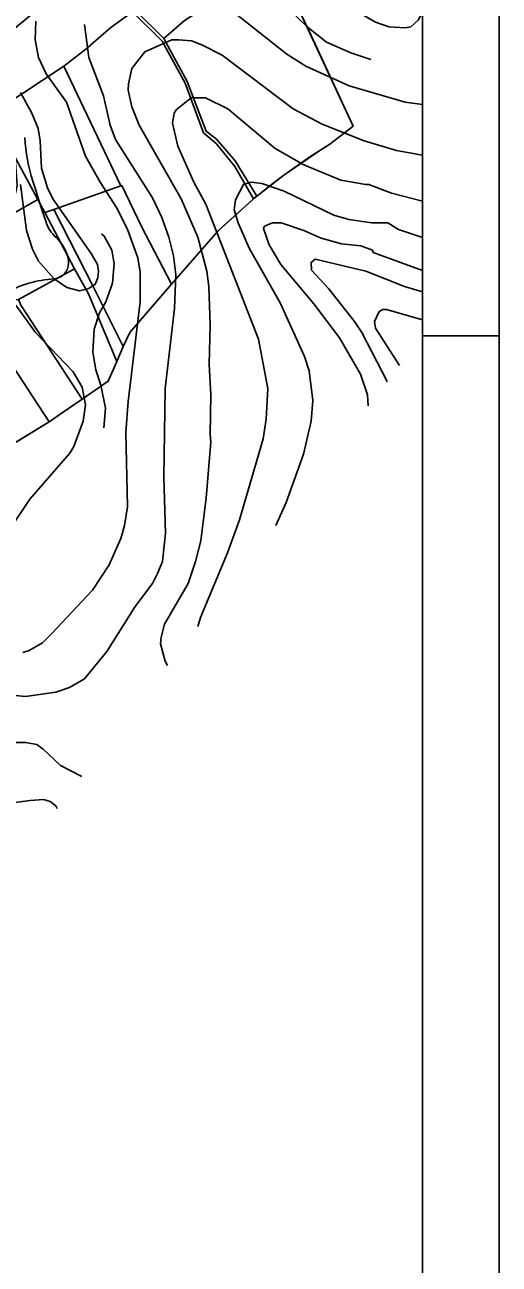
# Model space of a CAD drawing. Extents: x -510989 to -501240, y -1184665 to -1176098.
# Drawn here: x -508452 to -508019, y -1181145 to -1180014 of the extents above; entities that cross this region are included whole.
import ezdxf

# ---------------------------------------------------------------- set-up
doc = ezdxf.new("R2010")
doc.units = 0
for name, color, linetype in [('lesni_pozemek', 7, 'Continuous'), ('NAVRH_rozvodnice', 7, 'Continuous'), ('orna_puda', 7, 'Continuous'), ('ostatni_plocha_x_ostatni_komunikace', 7, 'Continuous'), ('popis', 7, 'Continuous'), ('rozpiska', 7, 'Continuous'), ('STAV_povodi', 7, 'Continuous'), ('trvaly_travni_porost', 7, 'Continuous'), ('vodni_plocha_x_vodni_tok_v_koryt_prir_n_upr', 7, 'Continuous'), ('vrstevnice_01', 7, 'Continuous'), ('vrstevnice_02', 7, 'Continuous'), ('vrstevnice_03', 7, 'Continuous')]:
    doc.layers.add(name, color=color, linetype=linetype)

msp = doc.modelspace()

# ---------------------------------------------------------------- linework, layer by layer
at = {"layer": 'lesni_pozemek'}
for points in [[(-508338.56, -1179924.99), (-508293.14, -1180001.85), (-508306.41, -1180010.22), (-508325.34, -1180026.8), (-508351.58, -1180000.65), (-508360.15, -1179982.23), (-508367.63, -1179961.39), (-508373.72, -1179938.52), (-508347.37, -1179913.24)], [(-508370.14, -1179960.34), (-508364.19, -1179978.89), (-508353.93, -1180002.31), (-508373.58, -1180016.68), (-508396.42, -1180036.4), (-508416.63, -1180051.92), (-508475.36, -1180090.66), (-508483.59, -1180035.75), (-508438.7, -1179998.77), (-508401.29, -1179966.61), (-508373.72, -1179938.52)], [(-508264.07, -1179985.88), (-508222.42, -1179957.19), (-508204.32, -1179995.16), (-508177.34, -1180053.09), (-508152.46, -1180106.83), (-508173.6, -1180123.17), (-508192.01, -1180134.69), (-508215.78, -1180151.38), (-508240.41, -1180170.53), (-508260.19, -1180138.45), (-508277.13, -1180118.72), (-508286.73, -1180111.41), (-508303.87, -1180065.86), (-508325.34, -1180026.8), (-508306.41, -1180010.22), (-508293.14, -1180001.85)], [(-508373.58, -1180016.68), (-508353.93, -1180002.31), (-508326.79, -1180029.11), (-508305.92, -1180067.56), (-508288.99, -1180112.76), (-508277.13, -1180123.03), (-508260.33, -1180143.53), (-508243.46, -1180173.21), (-508244.31, -1180174.05), (-508247.96, -1180177.42), (-508267.07, -1180194.3), (-508275.5, -1180202.18), (-508318.18, -1180251.02), (-508345.55, -1180198.17), (-508363.6, -1180160.9), (-508364.6, -1180161.25), (-508416.63, -1180051.92), (-508396.42, -1180036.4)], [(-508416.63, -1180051.92), (-508364.6, -1180161.25), (-508425.62, -1180182.71), (-508433.99, -1180185.66), (-508440.35, -1180173.66), (-508460.92, -1180135.24), (-508475.36, -1180090.66)], [(-508459.23, -1180160.93), (-508460.92, -1180135.24), (-508440.35, -1180173.66), (-508465.02, -1180187.56)], [(-508433.99, -1180185.66), (-508406.84, -1180236.87), (-508457.96, -1180264.75), (-508495.49, -1180266.72), (-508543.52, -1180282.46), (-508550.37, -1180264.69), (-508554.18, -1180250.02), (-508486.48, -1180216.7), (-508465.02, -1180187.56), (-508440.35, -1180173.66)], [(-508406.84, -1180236.87), (-508394.02, -1180259.72), (-508368.18, -1180321.59), (-508376.02, -1180339.49), (-508399.83, -1180355.8), (-508455.89, -1180269.97), (-508457.96, -1180264.75)], [(-508495.49, -1180266.72), (-508457.96, -1180264.75), (-508455.89, -1180269.97), (-508399.83, -1180355.8), (-508408.2, -1180361.53), (-508429.98, -1180376.44), (-508487.3, -1180289.07)]]:
    msp.add_lwpolyline(points, close=True, dxfattribs=at)
at = {"layer": 'NAVRH_rozvodnice'}
for centre, radius, start, end in [((-508285.44, -1180106.8), 167.06, 183.5488, 197.51026), ((-502928.97, -1178416.86), 5783.8, 197.510263, 197.889966), ((-508400.48, -1180183.05), 34.29, 197.88997, 227.47211), ((-508448.7, -1180235.62), 37.05, 18.38329, 47.47211), ((-508438.16, -1180232.12), 25.94, 1.06384, 18.38329), ((-508426.35, -1180231.9), 14.13, 273.84478, 1.06384), ((-508418.09, -1180354.82), 109.07, 93.84478, 118.53142)]:
    msp.add_arc(centre, radius, start, end, dxfattribs=at)
at = {"layer": 'orna_puda'}
msp.add_lwpolyline([(-508364.6, -1180161.25), (-508363.6, -1180160.9), (-508345.55, -1180198.17), (-508318.18, -1180251.02), (-508356.38, -1180295.15), (-508362.28, -1180307.8), (-508389.96, -1180252.34), (-508425.62, -1180182.71)], close=True, dxfattribs=at)
at = {"layer": 'ostatni_plocha_x_ostatni_komunikace'}
msp.add_lwpolyline([(-508433.99, -1180185.66), (-508425.62, -1180182.71), (-508389.96, -1180252.34), (-508362.28, -1180307.8), (-508368.18, -1180321.59), (-508394.02, -1180259.72), (-508406.84, -1180236.87)], close=True, dxfattribs=at)
at = {"layer": 'popis'}
msp.add_lwpolyline([(-508222.42, -1179957.19), (-508190.83, -1180024.12), (-508152.46, -1180106.83), (-508173.6, -1180123.17), (-508182.8, -1180128.93), (-508215.78, -1180151.38), (-508228.1, -1180160.96), (-508240.41, -1180170.53), (-508243.46, -1180173.21), (-508257.52, -1180185.86), (-508275.5, -1180202.18), (-508296.84, -1180226.6), (-508318.18, -1180251.02), (-508337.28, -1180273.08), (-508356.38, -1180295.15), (-508362.28, -1180307.8), (-508368.18, -1180321.59), (-508376.02, -1180339.49), (-508387.92, -1180347.65), (-508399.83, -1180355.8), (-508419.09, -1180368.99), (-508429.98, -1180376.44), (-508471.24, -1180401.65)], dxfattribs=at)
at = {"layer": 'rozpiska'}
msp.add_line((-508019.09, -1180298), (-508089.09, -1180298), dxfattribs=at)
for points in [[(-508019.09, -1176098), (-508019.09, -1184498), (-510989.09, -1184498), (-510989.09, -1176098)], [(-508089.09, -1176168), (-508089.09, -1184428), (-510919.09, -1184428), (-510919.09, -1176168)]]:
    msp.add_lwpolyline(points, close=True, dxfattribs=at)
at = {"layer": 'STAV_povodi'}
for centre, radius, start, end in [((-508285.44, -1180106.8), 167.06, 183.5488, 197.51026), ((-502928.97, -1178416.86), 5783.8, 197.510263, 197.889966), ((-508400.48, -1180183.05), 34.29, 197.88997, 227.47211), ((-508448.7, -1180235.62), 37.05, 18.38329, 47.47211), ((-508438.16, -1180232.12), 25.94, 1.06384, 18.38329), ((-508426.35, -1180231.9), 14.13, 273.84478, 1.06384), ((-508418.09, -1180354.82), 109.07, 93.84478, 118.53142)]:
    msp.add_arc(centre, radius, start, end, dxfattribs=at)
at = {"layer": 'trvaly_travni_porost'}
msp.add_lwpolyline([(-508543.52, -1180282.46), (-508495.49, -1180266.72), (-508487.3, -1180289.07), (-508429.98, -1180376.44), (-508512.5, -1180426.86), (-508574.27, -1180460.02), (-508591.7, -1180472.12), (-508597, -1180461.25), (-508612.98, -1180403.25), (-508621.8, -1180375.01), (-508628.2, -1180357.32), (-508628.04, -1180343.77), (-508602.73, -1180329.81), (-508603.01, -1180341.74), (-508577.99, -1180322.31), (-508559.86, -1180307.51), (-508549.14, -1180294.86)], close=True, dxfattribs=at)
at = {"layer": 'vodni_plocha_x_vodni_tok_v_koryt_prir_n_upr'}
msp.add_lwpolyline([(-508370.14, -1179960.34), (-508373.72, -1179938.52), (-508367.63, -1179961.39), (-508360.15, -1179982.23), (-508351.58, -1180000.65), (-508325.34, -1180026.8), (-508303.87, -1180065.86), (-508286.73, -1180111.41), (-508277.13, -1180118.72), (-508260.19, -1180138.45), (-508240.41, -1180170.53), (-508241.39, -1180171.23), (-508243.46, -1180173.21), (-508260.33, -1180143.53), (-508277.13, -1180123.03), (-508288.99, -1180112.76), (-508305.92, -1180067.56), (-508326.79, -1180029.11), (-508353.93, -1180002.31), (-508364.19, -1179978.89)], close=True, dxfattribs=at)
at = {"layer": 'vrstevnice_01'}
for points in [[(-508106.81, -1179979), (-508096.19, -1179991), (-508091.91, -1180000), (-508091.09, -1180006), (-508093, -1180010), (-508099.81, -1180016), (-508105, -1180017), (-508119.81, -1180016), (-508131.91, -1180012), (-508144.31, -1180005), (-508156.59, -1179996), (-508168.31, -1179984), (-508178.69, -1179970), (-508182.19, -1179960), (-508181.41, -1179954), (-508176.81, -1179951), (-508161.59, -1179953), (-508132.5, -1179962), (-508116, -1179971), (-508106.81, -1179979)], [(-508454, -1180587), (-508448.31, -1180585), (-508436.09, -1180578), (-508427.69, -1180570), (-508390.5, -1180530), (-508375.19, -1180507), (-508364.41, -1180483), (-508361.09, -1180471), (-508358.5, -1180454), (-508360, -1180386), (-508357.91, -1180358), (-508347, -1180267), (-508347, -1180240), (-508349, -1180227), (-508358.69, -1180200), (-508368.41, -1180181), (-508383.41, -1180158), (-508396.69, -1180134), (-508414, -1180085), (-508432.59, -1180059), (-508439.81, -1180044), (-508442.59, -1180028), (-508442, -1180011)], [(-508321.76, -1180598.74), (-508324, -1180595), (-508328.31, -1180579), (-508327.81, -1180573), (-508324.5, -1180561), (-508303, -1180524), (-508296.41, -1180504), (-508291.5, -1180485), (-508286.5, -1180446), (-508282.31, -1180395), (-508282.81, -1180388), (-508282.41, -1180352), (-508283.91, -1180324), (-508283, -1180288), (-508284.31, -1180253), (-508286.09, -1180239), (-508294.19, -1180208), (-508309.5, -1180173), (-508347.69, -1180106), (-508354.41, -1180089), (-508357.81, -1180074), (-508357.5, -1180068), (-508354.41, -1180054), (-508342.69, -1180039), (-508318, -1180028), (-508311.91, -1180028), (-508299.91, -1180029), (-508289.81, -1180033), (-508272, -1180042), (-508207.09, -1180091), (-508180.81, -1180105), (-508142.31, -1180120), (-508112.81, -1180129), (-508089.09, -1180133.23)], [(-508089.09, -1180208.15), (-508090.09, -1180208), (-508111.09, -1180201), (-508120.91, -1180195), (-508135.41, -1180195), (-508156.5, -1180192), (-508170.09, -1180188), (-508215.31, -1180166), (-508235.91, -1180159), (-508245.41, -1180158), (-508252.5, -1180160), (-508259.69, -1180174), (-508261.19, -1180183), (-508257.41, -1180195), (-508247.41, -1180218), (-508219, -1180268), (-508196.81, -1180317), (-508192.69, -1180330), (-508189.31, -1180357), (-508190.81, -1180376), (-508197.69, -1180406), (-508213.59, -1180450), (-508223.1, -1180471.21)], [(-508121.52, -1180339.92), (-508121.81, -1180339), (-508144.59, -1180295), (-508151.19, -1180285), (-508175, -1180255), (-508190.59, -1180238), (-508190.81, -1180231), (-508187.09, -1180228), (-508140.81, -1180239), (-508105.5, -1180253), (-508089.09, -1180257.97)], [(-508461.59, -1180669), (-508451.5, -1180669), (-508441.31, -1180671), (-508435.5, -1180675), (-508419.5, -1180690), (-508400.2, -1180700.11)]]:
    msp.add_lwpolyline(points, dxfattribs=at)
at = {"layer": 'vrstevnice_02'}
for points in [[(-508273.69, -1179993), (-508213, -1180041), (-508195.5, -1180052), (-508156, -1180070), (-508104.91, -1180085), (-508089.09, -1180087.14)], [(-508472.81, -1180625), (-508451.59, -1180627), (-508423.91, -1180623), (-508411.41, -1180619), (-508397.69, -1180611), (-508377.19, -1180586), (-508351.41, -1180545), (-508335.69, -1180524), (-508330.91, -1180515), (-508326.59, -1180504), (-508323.59, -1180478), (-508325.31, -1180427), (-508323.91, -1180346), (-508315.41, -1180273), (-508314.19, -1180242), (-508316.41, -1180225), (-508320.59, -1180208), (-508327.19, -1180190), (-508335.59, -1180172), (-508369.5, -1180119), (-508374.09, -1180106), (-508380.31, -1180079), (-508393.81, -1180044), (-508397.69, -1180014)], [(-508456, -1180076), (-508445.69, -1180095), (-508440.09, -1180109), (-508438, -1180120), (-508437, -1180145), (-508431.5, -1180163), (-508426.69, -1180173), (-508391.5, -1180223), (-508385.91, -1180233), (-508384.91, -1180239), (-508385.41, -1180245), (-508387.91, -1180251), (-508393.81, -1180255), (-508402.09, -1180257), (-508413.81, -1180254), (-508425.41, -1180246), (-508439.69, -1180230), (-508445.19, -1180219), (-508450.59, -1180202), (-508456.09, -1180160)], [(-508315.81, -1180095), (-508314.09, -1180092), (-508300.31, -1180081), (-508287.31, -1180081), (-508266.91, -1180091), (-508223.69, -1180127), (-508197.41, -1180142), (-508163.69, -1180156), (-508140.81, -1180160), (-508138.09, -1180160), (-508117.5, -1180168), (-508089.09, -1180175.21)], [(-508294.2, -1180563.11), (-508291.81, -1180555), (-508267, -1180496), (-508256.19, -1180466), (-508234.69, -1180392), (-508231.69, -1180374), (-508230.41, -1180346), (-508238.81, -1180301), (-508286.91, -1180178), (-508297.91, -1180158), (-508312.5, -1180125), (-508317.31, -1180104), (-508315.81, -1180095)], [(-508089.09, -1180238.49), (-508134.09, -1180222), (-508134.91, -1180220), (-508145.31, -1180216), (-508163.19, -1180214), (-508181.59, -1180209), (-508197.5, -1180202), (-508218.09, -1180195), (-508225.91, -1180195), (-508233.31, -1180198), (-508234.19, -1180200), (-508229.09, -1180215), (-508218.41, -1180233), (-508188.41, -1180269), (-508164.91, -1180300), (-508145.59, -1180333), (-508139.19, -1180352), (-508138.64, -1180362.04)], [(-508460.5, -1180270), (-508442.41, -1180295), (-508408, -1180331), (-508399.69, -1180345), (-508396.69, -1180361), (-508398.91, -1180376), (-508407.41, -1180399), (-508410.91, -1180405), (-508447.5, -1180447), (-508462.81, -1180470)], [(-508089.09, -1180283.54), (-508122.09, -1180274), (-508125.19, -1180274), (-508128.81, -1180276), (-508132.91, -1180285), (-508131.91, -1180291), (-508110.14, -1180325.21)], [(-508463.31, -1180724), (-508447.19, -1180722), (-508435, -1180721), (-508429, -1180723), (-508423.81, -1180727), (-508422.71, -1180729.21)]]:
    msp.add_lwpolyline(points, dxfattribs=at)
at = {"layer": 'vrstevnice_03'}
for points in [[(-508136.41, -1180046), (-508154.69, -1180040), (-508176.91, -1180030), (-508194.31, -1180016), (-508221.09, -1179990), (-508231.59, -1179982), (-508247.19, -1179974), (-508262.81, -1179967), (-508295.81, -1179956)], [(-508379.91, -1180382), (-508378.41, -1180364), (-508382.81, -1180343), (-508387.19, -1180329), (-508389.91, -1180313), (-508388.81, -1180292), (-508383.91, -1180277), (-508378.09, -1180267), (-508372.09, -1180250), (-508370.69, -1180232), (-508372.81, -1180220), (-508379.59, -1180207), (-508382.09, -1180205)]]:
    msp.add_lwpolyline(points, dxfattribs=at)

doc.saveas('drawing.dxf')
